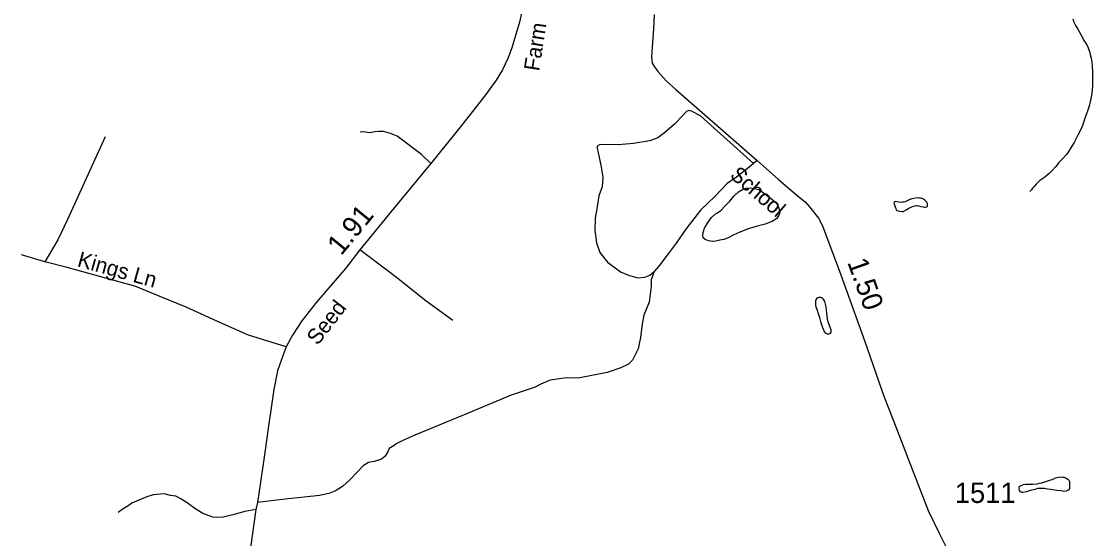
# Model space of a CAD drawing. Extents: x 2220236 to 2384410, y 720751 to 894131.
# Drawn here: x 2329177 to 2335736, y 863135 to 866304 of the extents above; entities that cross this region are included whole.
import ezdxf

# ---------------------------------------------------------------- set-up
doc = ezdxf.new("R2010")
doc.units = 0
doc.layers.add('Default', color=7, linetype='Continuous')

msp = doc.modelspace()

# ---------------------------------------------------------------- linework, layer by layer
at = {"layer": 'Default'}
for p, q in [((2333681.6, 865451.7), (2333660.8, 865433.8)), ((2329321.8, 864830.6), (2329177.4, 864873.1))]:
    msp.add_line(p, q, dxfattribs=at)
for points in [[(2332254.1, 866420.1), (2332227.6, 866300.5), (2332179.4, 866142.7), (2332155.4, 866076.3), (2332122.2, 866008.2), (2332084, 865945.1), (2332020.9, 865857.1), (2331879.9, 865676.1), (2331684, 865433.6), (2331459.9, 865161.2), (2331250, 864905.5), (2331162, 864790.9), (2330983.6, 864583.3), (2330894, 864468.7), (2330837.5, 864382.3), (2330799.4, 864310.9), (2330779.5, 864261.1), (2330745.4, 864163.1), (2330723.9, 864048.5), (2330692.3, 863837.6), (2330664.1, 863633.3), (2330622.6, 863356), (2330613.8, 863313.5), (2330580.3, 863078.6)], [(2333052.1, 866345.8), (2333046.8, 866259.7), (2333038.8, 866147.7), (2333035.4, 866082.3), (2333040.4, 866048.7), (2333053.8, 866025.3), (2333074, 865996.7), (2333125.9, 865939.7), (2333184.6, 865887.7), (2333250.8, 865830.7), (2333681.6, 865451.7), (2333813.3, 865335.6), (2333937.3, 865229.9), (2333977.4, 865198), (2334003.8, 865168.3), (2334058, 865099.1), (2334083.1, 865052.2), (2334194.5, 864752), (2334341.5, 864342.7), (2334457.7, 864007.4), (2334488.7, 863930.2), (2334541.5, 863792.7), (2334641.1, 863534.6), (2334729.2, 863308.1), (2334796.2, 863168.9), (2334875, 863012.9)], [(2335615.2, 866319.9), (2335622.2, 866298.8), (2335632.2, 866279.5), (2335646.6, 866257.2), (2335665, 866223.4), (2335675.7, 866202.5), (2335683.6, 866188.1), (2335693.7, 866173.7), (2335701.8, 866160), (2335710.1, 866142.2), (2335718.5, 866120.6), (2335722.5, 866101.7), (2335726.8, 866078.3), (2335731, 866054.5), (2335733.5, 866026), (2335735.9, 866000.5), (2335736, 865972.6), (2335736.4, 865948), (2335735.5, 865929.9), (2335735.3, 865911.2), (2335733.1, 865883.9), (2335729.4, 865852.6), (2335723.8, 865822.1), (2335716.8, 865793), (2335708.7, 865765.7), (2335699, 865738.1), (2335687.2, 865705.8), (2335675.8, 865671.5), (2335664.2, 865641.5), (2335646.6, 865607.3), (2335623.1, 865562.7), (2335599.2, 865523.3), (2335577.9, 865490.2), (2335546.1, 865456.1), (2335528.5, 865437.3), (2335520.7, 865427.2), (2335508.8, 865413.6), (2335490.9, 865393.1), (2335469.8, 865372.6), (2335443.4, 865350.2), (2335413.8, 865328.6), (2335390.1, 865306.3), (2335376.6, 865291.6), (2335368.5, 865281.5), (2335362.6, 865273), (2335352.6, 865261.1)], [(2333660.8, 865433.8), (2333336.2, 865725.1), (2333280.9, 865753.6), (2333264.2, 865758.6), (2333249.1, 865751.9), (2333227.3, 865728.4), (2333175.4, 865674.8), (2333115, 865621.1), (2333074.8, 865590.9), (2333026.2, 865572.5), (2332925.6, 865555.7), (2332830.9, 865549), (2332740.4, 865550.7), (2332717, 865547.3), (2332703.6, 865540.6), (2332701.9, 865527.2), (2332708.6, 865498.7), (2332725.4, 865423.2), (2332737.1, 865349.4), (2332733.7, 865290.7), (2332713.6, 865235.4), (2332701.9, 865168.3), (2332690.2, 865097.9), (2332688.5, 865025.7), (2332698.5, 864946.9), (2332718.7, 864888.2), (2332765.6, 864829.5), (2332846, 864770.8), (2332894.6, 864749), (2332951.6, 864733.9), (2332995.2, 864737.3), (2333025.4, 864749), (2333052.4, 864772.1)], [(2329689.3, 865596.4), (2329458.8, 865089.9), (2329400.3, 864965.5), (2329321.8, 864830.6)], [(2331684, 865433.6), (2331627.6, 865489.2), (2331478.6, 865601.6), (2331438.3, 865617.1), (2331394.2, 865630.5), (2331366.2, 865630.4), (2331344.3, 865628.1), (2331308.3, 865621.6), (2331274.3, 865627.2), (2331252.3, 865625.1)], [(2333660.8, 865433.8), (2333644, 865419.4), (2333556.8, 865350.7), (2333499.9, 865310.4), (2333426.1, 865233.3), (2333335.6, 865147.8), (2333246.8, 865032), (2333186.5, 864944.8), (2333126.1, 864864.3), (2333080.9, 864804), (2333052.4, 864772.1)], [(2333462.1, 865147), (2333485.3, 865172.6), (2333514.9, 865203.3), (2333540.6, 865233.9), (2333568.4, 865259.7), (2333592.1, 865274.4), (2333614, 865282.9), (2333639.9, 865284.6), (2333664, 865280.7), (2333681.6, 865276.5), (2333696.2, 865271.5), (2333722.2, 865253.5), (2333748.6, 865234.2), (2333772.7, 865214.5), (2333799.2, 865192.7), (2333809.4, 865176.7), (2333815.7, 865160.5), (2333819.8, 865138.7), (2333818.8, 865124.5), (2333816.2, 865114.6), (2333802.2, 865096.9), (2333774.4, 865078.4), (2333730.7, 865061.8), (2333669, 865045.5), (2333623.1, 865030.5), (2333577.2, 865012.2), (2333539.5, 864995.9), (2333501.8, 864977), (2333478.2, 864968.8), (2333453.8, 864962.9), (2333428.8, 864957.6), (2333409.8, 864956.2), (2333383.7, 864960), (2333363.7, 864967.4), (2333351.7, 864979.1), (2333349.9, 864993.1), (2333351.4, 865011.2), (2333360.8, 865037.8), (2333382.3, 865073.9), (2333402.2, 865101.9), (2333427.9, 865124.3), (2333439.7, 865132), (2333462.1, 865147)], [(2334622.2, 865214.2), (2334588.4, 865198), (2334578.3, 865196), (2334571.8, 865195.7), (2334564.5, 865195.4), (2334550.4, 865197.1), (2334538.5, 865199.3), (2334528.6, 865200.5), (2334524.3, 865199.3), (2334520.5, 865196.9), (2334518.5, 865190.9), (2334520.7, 865184.4), (2334531, 865156.9), (2334532.9, 865150.5), (2334539, 865145.1), (2334545, 865142.7), (2334555.3, 865140.9), (2334571.1, 865138.9), (2334576.7, 865140.1), (2334581.2, 865141.9), (2334595, 865149.7), (2334611, 865159.6), (2334628.7, 865168.5), (2334639.6, 865172.9), (2334647.8, 865174.8), (2334656.6, 865176.2), (2334663.1, 865176.5), (2334670.8, 865174.1), (2334684.7, 865170.8), (2334699, 865167.1), (2334706.5, 865166.7), (2334712.8, 865167), (2334720.9, 865169), (2334724.7, 865173.1), (2334726.5, 865183), (2334726, 865188.9), (2334724.5, 865192.8), (2334720.7, 865197.5), (2334708.4, 865208.5), (2334696.3, 865217.2), (2334691.9, 865218.7), (2334684.3, 865220.6), (2334673.7, 865221.9), (2334664.2, 865222.5), (2334651.8, 865221), (2334640.4, 865219.8), (2334626.4, 865216), (2334622.2, 865214.2)], [(2331818.6, 864471.7), (2331646.7, 864596.6), (2331492.3, 864721.1), (2331422.6, 864774.3), (2331250, 864905.5)], [(2330799.4, 864310.9), (2330567, 864382.3), (2330392.7, 864458.7), (2330186.1, 864553.4), (2330021.8, 864619.8), (2329877.4, 864679.6), (2329650, 864742.7), (2329458.3, 864795.8), (2329321.8, 864830.6)], [(2333052.4, 864772.1), (2333033.7, 864720.5), (2333033.7, 864682), (2333022, 864583), (2332989.3, 864504.2), (2332977.6, 864452.2), (2332969.2, 864368.4), (2332960.8, 864328.1), (2332954.5, 864298), (2332919.4, 864227.6), (2332895.6, 864203.4), (2332847.9, 864180.8), (2332764.4, 864153.8), (2332586.7, 864117.7), (2332515.9, 864120.2), (2332415.3, 864105.1), (2332358.3, 864081.6), (2332322.7, 864063.1), (2332175.4, 864013.7), (2331888.7, 863892.7), (2331586.2, 863769.5), (2331512.5, 863736.7), (2331472.8, 863716.2), (2331459, 863706.1), (2331430.1, 863688.1), (2331420.1, 863666.5), (2331401.9, 863638.3), (2331381.9, 863621.7), (2331337.1, 863608.4), (2331302.3, 863601.7), (2331269.1, 863580.2), (2331191.1, 863497.1), (2331142.9, 863453.9), (2331101.4, 863427.4), (2331059.9, 863412.4), (2331001.9, 863399.1), (2330908.9, 863389.2), (2330791.9, 863375.9), (2330622.6, 863356)], [(2334071.2, 864465.3), (2334083.5, 864429.7), (2334087.8, 864413.4), (2334092.1, 864403.8), (2334098, 864395.8), (2334112.1, 864389.8), (2334124.2, 864389.7), (2334132.2, 864393.9), (2334135.9, 864400), (2334135.7, 864413.8), (2334127.6, 864435.7), (2334119.5, 864457.4), (2334113.1, 864477.8), (2334110.8, 864499.7), (2334108.6, 864513.7), (2334106.5, 864534), (2334104.3, 864555.2), (2334102, 864571.6), (2334097.7, 864587.8), (2334091.7, 864597.4), (2334085.5, 864605.4), (2334079.4, 864609.4), (2334073.4, 864613.1), (2334059.6, 864613.5), (2334047.6, 864608.7), (2334041.8, 864598.6), (2334040.5, 864591.4), (2334040, 864578.9), (2334040.5, 864565.8), (2334042.3, 864555.3), (2334050.3, 864535), (2334056.7, 864514.9), (2334065, 864489), (2334071.2, 864465.3)], [(2335595.3, 863467.4), (2335595.7, 863441.2), (2335592.6, 863435.5), (2335585.7, 863429.3), (2335573.7, 863425.5), (2335560.6, 863424.3), (2335543.8, 863426.9), (2335517.7, 863430.8), (2335481.7, 863435.9), (2335461.2, 863439), (2335441.7, 863441.5), (2335419.7, 863443.2), (2335401.7, 863441.5), (2335375.7, 863434.8), (2335353.6, 863429), (2335331.9, 863422.2), (2335309.8, 863418), (2335303.9, 863417.8), (2335300.5, 863419.3), (2335294.8, 863422.3), (2335289.6, 863429.7), (2335287.5, 863441.7), (2335287.4, 863451.6), (2335291.5, 863456), (2335299.5, 863460.3), (2335313.4, 863465.8), (2335325.8, 863467.9), (2335339.2, 863468.5), (2335369.4, 863469), (2335399.2, 863470.9), (2335409.2, 863473.9), (2335425.2, 863477.9), (2335450.4, 863486.1), (2335475.1, 863493.7), (2335494.8, 863500.4), (2335508.7, 863506.6), (2335517.7, 863509.6), (2335526.8, 863512.2), (2335540.9, 863512.8), (2335552.7, 863512.6), (2335560.7, 863511.3), (2335575, 863505.3), (2335584.8, 863499.2), (2335593, 863491.3), (2335595.2, 863485.5), (2335595.3, 863467.4)], [(2330613.8, 863313.5), (2330546.1, 863300.7), (2330472.3, 863280.1), (2330412.4, 863267.5), (2330372.5, 863265), (2330350.4, 863266.7), (2330288.3, 863288), (2330240, 863319.4), (2330191.5, 863355.1), (2330149.3, 863380.5), (2330123.1, 863394.3), (2330091.1, 863400), (2330051, 863409.5), (2329985.1, 863402.8), (2329945.2, 863390.4), (2329895.5, 863371.7), (2329853.8, 863351.4), (2329830.9, 863336), (2329800.1, 863316.8), (2329770.5, 863294.4)]]:
    msp.add_lwpolyline(points, dxfattribs=at)

# ---------------------------------------------------------------- texts
for s, height, rotation, p in [('Farm', 95, 81.19509, (2332347.2, 865996.1)), ('School', 95, 319.16991, (2333509.6, 865353)), ('1.91', 125, 50.61748, (2331135.3, 864864.2)), ('Kings Ln', 95, 344.34934, (2329514.2, 864804.9)), ('1.50', 125, 289.75452, (2334233.3, 864829.1)), ('Seed', 95, 52.29907, (2330991.2, 864314.4))]:
    msp.add_text(s, height=height, rotation=rotation, dxfattribs=at).set_placement(p)
msp.add_text('1511', height=125, dxfattribs=at).set_placement((2334892.9, 863353.5))

doc.saveas('drawing.dxf')
